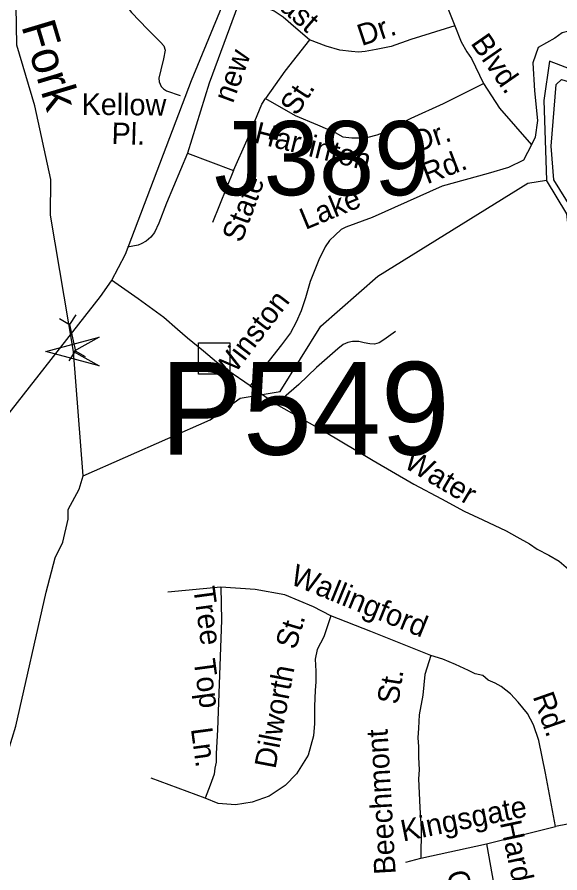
# Model space of a CAD drawing. Extents: x 1547597 to 1699558, y 810033 to 920809.
# Drawn here: x 1642216 to 1644617, y 860053 to 863835 of the extents above; entities that cross this region are included whole.
import ezdxf

# ---------------------------------------------------------------- set-up
doc = ezdxf.new("R2010")
doc.units = 0
for name, color, linetype in [('Exist Hydrographic Buffer Line', 7, 'Continuous'), ('Exist Hydrographic Creek Single Shore', 7, 'Continuous'), ('Exist Hydrographic Lake Shore', 7, 'Continuous'), ('Exist Road Non-System Structure Non-Sys Other CELL', 7, 'Continuous'), ('Exist Road Non-System Structure Non-Sys Other Number Label', 7, 'Continuous'), ('Exist Road Non-System Type 51', 7, 'Continuous'), ('Exist Road Non-System Type 51 Label', 7, 'Continuous'), ('Exist Road Primary US Divided Attributed', 7, 'Continuous'), ('Exist Road Secondary Structure Pipe Attributed CELL', 7, 'Continuous'), ('Exist Road Secondary Structure Pipe CELL', 7, 'Continuous'), ('Exist Road Secondary Structure Pipe Number Label', 7, 'Continuous'), ('Old_Level_32', 7, 'Continuous')]:
    doc.layers.add(name, color=color, linetype=linetype)

msp = doc.modelspace()

# ---------------------------------------------------------------- linework, layer by layer
at = {"layer": 'Exist Hydrographic Buffer Line'}
for points in [[(1644578.6, 863264.5), (1644600.2, 863537.3), (1644623.4, 863559.6), (1644890, 863478.1), (1645179.5, 863183.4), (1645248.2, 863021.4), (1645244.4, 862807)], [(1644668.8, 862987.9), (1644590.4, 863116.5), (1644578.6, 863264.5)]]:
    msp.add_lwpolyline(points, dxfattribs=at)
at = {"layer": 'Exist Hydrographic Creek Single Shore'}
for points in [[(1642509, 861807.9), (1642465, 862357), (1642364, 862959.7), (1642366, 863117.3), (1642295, 863443.7), (1642215, 863711.3), (1642211.7, 863884.2), (1642189.9, 863995.1), (1642095.9, 864153.1)], [(1642509, 861807.9), (1643069.4, 862056), (1643203.4, 862151.7), (1643380.1, 862180.8), (1643559.1, 862469.4), (1643811, 862690.7), (1644475.1, 863100.7), (1644558.1, 863115.4)], [(1641993.3, 860027.9), (1642012.3, 860063.8), (1642021.8, 860130.3), (1642096.3, 860331.1), (1642210.7, 860702.2), (1642344.2, 861294.2), (1642384.3, 861445.1), (1642419.1, 861514.7), (1642442.3, 861616), (1642442.3, 861659.3), (1642491, 861749.1), (1642509, 861807.9)]]:
    msp.add_lwpolyline(points, dxfattribs=at)
at = {"layer": 'Exist Hydrographic Lake Shore'}
for points in [[(1645266, 862365.7), (1645309.1, 862433.8), (1645536.1, 862586.8), (1645748.6, 862712), (1645635.8, 862972.3), (1645489, 862820.7), (1645439.5, 862805.3), (1645375.7, 862829.8), (1645321.8, 862888.8), (1645311.9, 863085.2), (1645233.4, 863198.2), (1644934.1, 863502.6), (1644571, 863640.2), (1644546.1, 863466.9), (1644558.1, 863115.4)], [(1645266, 862365.7), (1645150.1, 862358.2), (1645107, 862267.2), (1645039.1, 862209.5), (1644973, 862220.6), (1644940, 862277.1), (1644949, 862319.6), (1644743.1, 862504.3), (1644678.1, 862682.9), (1644648, 862965.9), (1644558.1, 863115.4)]]:
    msp.add_lwpolyline(points, dxfattribs=at)
at = {"layer": 'Exist Road Non-System Structure Non-Sys Other CELL'}
msp.add_lwpolyline([(1643018.1, 862395.8), (1643157.1, 862395.8), (1643157.1, 862256.7), (1643018.1, 862256.7)], close=True, dxfattribs=at)
at = {"layer": 'Exist Road Non-System Type 51'}
for p, q in [((1642969.3, 863234.5), (1643173.9, 863157.7)), ((1643173.9, 863157.7), (1643080.8, 862928.2)), ((1643247, 862205.2), (1643362.6, 862125)), ((1644292, 860181.3), (1644597.9, 860258.6)), ((1644001, 860118.9), (1644292, 860181.3)), ((1644292, 860181.3), (1644324.7, 860000)), ((1643935, 860101.4), (1644001, 860118.9))]:
    msp.add_line(p, q, dxfattribs=at)
for points in [[(1644163.9, 865799.6), (1644343.9, 865679), (1644487.2, 865578), (1644682.6, 865431.4), (1644777, 865268.5), (1644851.9, 865082.8), (1644965.8, 864848.2), (1645083, 864652.7), (1645167.7, 864535.4), (1645239.3, 864405.1), (1645281.5, 864287), (1645310.8, 864117.5), (1645288, 863977.4), (1645242.4, 863876.4), (1645167.6, 863814.5), (1645034.1, 863791.7), (1644851.8, 863785.2), (1644705.2, 863785.2), (1644627.1, 863765.7), (1644594.5, 863742.8)], [(1644078.1, 864346.7), (1644087.4, 864199.7), (1644090.7, 864076.6), (1644105.9, 863968.7), (1644114.3, 863913.1), (1644122.8, 863871), (1644151.4, 863797.1)], [(1642479.5, 864252.1), (1642532.6, 864147.8), (1642609.5, 864019.1), (1642664.7, 863932.6), (1642722, 863856.2), (1642793.3, 863781.5), (1642850.8, 863725.1), (1642864.7, 863709), (1642870.5, 863688.9), (1642864.1, 863651), (1642851.7, 863603), (1642843.4, 863565.1), (1642845.2, 863549.1), (1642853, 863529.1), (1642863, 863518.9), (1642876.8, 863508.8), (1642936.7, 863488.4)], [(1643206.2, 863923.7), (1643065.6, 863543.8), (1642969.3, 863234.5)], [(1643509.1, 863734.3), (1643448.7, 863785.8), (1643392.7, 863835.2), (1643352.4, 863862.1), (1643285.2, 863888.9), (1643206.2, 863923.7)], [(1644151.4, 863797.1), (1643957.1, 863736.5), (1643870, 863706.1), (1643804.8, 863691.7), (1643755.5, 863682.7), (1643726.4, 863680.5), (1643695.1, 863682.7), (1643643.5, 863689.5), (1643583.1, 863707.4), (1643509.1, 863734.3)], [(1644151.4, 863797.1), (1644180, 863726.3), (1644205.3, 863682.5), (1644225.5, 863652.1), (1644244.1, 863615.1), (1644260.9, 863578), (1644279.5, 863542.6)], [(1643509.1, 863734.3), (1643399.8, 863596), (1643315.3, 863475.2)], [(1644594.5, 863742.8), (1644520.3, 863701.5), (1644497.5, 863633.1), (1644504, 863509.3), (1644517, 863379), (1644507.3, 863304), (1644491, 863271.5)], [(1643315.3, 863475.2), (1643446.4, 863401), (1643544.6, 863359.6), (1643622.2, 863325.1), (1643656.7, 863306.3), (1643696.7, 863301.9), (1643730.7, 863301.6), (1643768.8, 863305.2), (1643808.2, 863314.8), (1643834.8, 863324.7), (1643959.3, 863389.1), (1644102.5, 863453.2), (1644279.5, 863542.6)], [(1644279.5, 863542.6), (1644350.2, 863433), (1644491, 863271.5)], [(1643173.9, 863157.7), (1643234.3, 863292.3), (1643298.1, 863451.1), (1643315.3, 863475.2)], [(1644491, 863271.5), (1644455.2, 863203), (1644390, 863170.5), (1644298.9, 863144.4), (1644096.7, 863088.6), (1643785.8, 862950.2), (1643670.3, 862906.7), (1643649.3, 862896.2), (1643622.3, 862872.2), (1643598.3, 862848.2), (1643578.8, 862819.6), (1643550.3, 862762.6), (1643512.8, 862666.5), (1643491.8, 862594.5), (1643472.3, 862537.4), (1643449.8, 862486.4), (1643425.8, 862439.9), (1643385.3, 862387.3), (1643331.3, 862318.3), (1643302, 862280.1), (1643247, 862205.2)], [(1642969.3, 863234.5), (1642876.5, 863012.7), (1642843.7, 862924.9), (1642823.5, 862883.1), (1642807.2, 862863.2), (1642787.1, 862845.4), (1642765, 862833.7), (1642750.9, 862827.8), (1642704.9, 862818.3)], [(1643247, 862205.2), (1643148.5, 862273.5), (1643097.9, 862311), (1643040.6, 862359.4), (1642970.1, 862416.7), (1642926.1, 862454.2), (1642864.4, 862507.1), (1642752.1, 862590.9), (1642633.1, 862672.4)], [(1643889.2, 862446.5), (1643838.8, 862408.9), (1643816.7, 862395.2), (1643796.6, 862389.4), (1643776.6, 862391.4), (1643750.7, 862395.7), (1643726.8, 862401.8), (1643698.8, 862402.2), (1643678.9, 862396.8), (1643658.7, 862388.4), (1643634.5, 862368.6), (1643541, 862287.1), (1643462.8, 862212), (1643362.6, 862125)], [(1643362.6, 862125), (1643575.4, 862003.2), (1643790.2, 861875.4), (1643971.1, 861771.9), (1644092.5, 861706.8), (1644194, 861652.1), (1644275.7, 861613.4), (1644379.1, 861564.5), (1644426.8, 861538.1), (1644482.6, 861507.6), (1644516.4, 861483.3), (1644568.2, 861457.9), (1644612.8, 861431.2), (1644654.3, 861395.5), (1644704.8, 861339), (1644758.3, 861276.6), (1644841.4, 861160.8), (1644888.9, 861077.5), (1644906.8, 861035.9), (1644924.6, 860991.4), (1644957.2, 860911.1), (1644984, 860792.3), (1645016.6, 860599.1), (1645070.1, 860353.7)], [(1643117.5, 861315.3), (1642882.8, 861294.5)], [(1643117.5, 861315.3), (1643120.4, 861169.7), (1643102.6, 860685.3), (1643096.7, 860581.3), (1643096.7, 860542.7), (1643090.7, 860515.9), (1643087.8, 860489.2), (1643069.9, 860441.6), (1643048.6, 860383.4)], [(1643603, 861188.7), (1643527.3, 861229.1), (1643399.6, 861282.6), (1643268.9, 861306.4), (1643117.5, 861315.3)], [(1643603, 861188.7), (1643573.3, 861096.6), (1643543.6, 861040.1), (1643534.7, 860998.5), (1643537.7, 860945), (1643537.7, 860897.5), (1643534.7, 860858.8), (1643531.7, 860790.5), (1643531.7, 860713.2), (1643526.7, 860659.7), (1643502.9, 860573.6), (1643452.5, 860490.4), (1643402, 860439.8), (1643330.7, 860392.3), (1643256.4, 860365.6), (1643182.2, 860353.7), (1643105, 860359.6), (1643048.6, 860383.4)], [(1644045.5, 861013.4), (1643781.2, 861120.3), (1643603, 861188.7)], [(1644045.5, 861013.4), (1644018.8, 860930.2), (1644009.9, 860838), (1643995, 860751.9), (1643992.1, 860692.4)], [(1644597.9, 860258.6), (1644553.4, 860493.3), (1644523.7, 860638.9), (1644499.9, 860707.3), (1644473.2, 860757.8), (1644431.6, 860808.3), (1644398.9, 860844), (1644357.4, 860876.7), (1644330.6, 860891.5), (1644299.5, 860905.4), (1644275.7, 860925.4), (1644241.5, 860933.1), (1644211.8, 860948), (1644155.4, 860974.7), (1644099, 860998.5), (1644045.5, 861013.4)], [(1643992.1, 860692.4), (1643989.1, 860650.8), (1643992.1, 860612.2), (1643992.1, 860564.7), (1643995, 860508.2), (1643992.1, 860469.6), (1643998, 860341.8), (1644003.9, 860246.7), (1644001, 860118.9)], [(1643048.6, 860383.4), (1642808.6, 860471.3)], [(1645070.1, 860353.7), (1644764.2, 860291.3), (1644597.9, 860258.6)]]:
    msp.add_lwpolyline(points, dxfattribs=at)
at = {"layer": 'Exist Road Primary US Divided Attributed'}
msp.add_lwpolyline([(1640278.9, 859624.3), (1640989.9, 860535.2), (1642120.6, 862009.9), (1642584.8, 862600.2), (1642634.1, 862669.3), (1642695.8, 862787.8), (1642987.2, 863555.4), (1643150.7, 863953.5), (1643644.2, 865263.3), (1643777.8, 865589.7), (1643881.5, 865871.4), (1643958, 866043.8), (1644045.6, 866226.9), (1644171.8, 866437.6), (1644300.2, 866668.3), (1644323.2, 866712), (1644363.5, 866816.8), (1644386.6, 866876.6), (1644396.1, 866923.4), (1644449.4, 867073.9), (1644479, 867152.1), (1644549.2, 867303.7), (1644613.1, 867440), (1644747.6, 867730.8)], dxfattribs=at)
at = {"layer": 'Exist Road Secondary Structure Pipe Attributed CELL'}
msp.add_lwpolyline([(1642578.6, 862293.9), (1642343.1, 862357), (1642578.6, 862420.1), (1642465, 862357)], close=True, dxfattribs=at)
at = {"layer": 'Exist Road Secondary Structure Pipe CELL'}
for p, q in [((1642475.4, 862519.4), (1642447.4, 862477)), ((1642403.6, 862502.7), (1642447.4, 862477)), ((1642447.4, 862477), (1642474.7, 862359.2)), ((1642446.7, 862316.9), (1642474.7, 862359.2)), ((1642518.5, 862333.5), (1642474.7, 862359.2))]:
    msp.add_line(p, q, dxfattribs=at)

# ---------------------------------------------------------------- texts
at = {"layer": 'Exist Road Non-System Structure Non-Sys Other Number Label'}
msp.add_text('J389', height=328.08, dxfattribs=at).set_placement((1643087.6, 863048))
at = {"layer": 'Exist Road Non-System Type 51 Label'}
for s, rotation, p in [('East', 319.1143, (1643307.3, 863928.8)), ('Dr.', 18.445, (1643739.8, 863706.7)), ('Blvd.', 304.7465, (1644219.2, 863720.1)), ('new', 69.7897, (1643170.4, 863450.9)), ('St.', 57.0568, (1643452.6, 863394.8)), ('Kellow', 359.4822, (1642501.2, 863403.5)), ('Pl.', 358.3044, (1642632.8, 863275)), ('Harrinton', 345.9196, (1643260.5, 863282.1)), ('Dr.', 18.4217, (1643982.8, 863236.8)), ('Rd.', 21.0648, (1644029.3, 863096)), ('State', 69.563, (1643208.4, 862834.4)), ('Lake', 22.5351, (1643491, 862894.3)), ('Winston', 52.71, (1643148.4, 862215.6)), ('Water', 329.2334, (1643920.7, 861848.7)), ('Wallingford', 337.813, (1643418.2, 861332.1)), ('Tree', 277.6787, (1642995.1, 861313.1)), ('St.', 73.3008, (1643447.5, 861036.1)), ('Top', 277.6787, (1642996.6, 860993.4)), ('Dilworth', 79.2778, (1643358.4, 860510)), ('St.', 81.0173, (1643901.4, 860794.2)), ('Rd.', 289.3638, (1644495.7, 860833)), ('Ln.', 277.6787, (1642984.6, 860690.3)), ('Beechmont', 93.2351, (1643890.7, 860048.6)), ('Kingsgate', 11.4189, (1643923.1, 860191.3)), ('Hardwick', 282.0244, (1644351, 860275.4)), ('Ct.', 282.0244, (1644115.6, 860054.7))]:
    msp.add_text(s, height=95, rotation=rotation, dxfattribs=at).set_placement(p)
at = {"layer": 'Exist Road Secondary Structure Pipe Number Label'}
msp.add_text('P549', height=410.1, dxfattribs=at).set_placement((1642849, 861901.4))
at = {"layer": 'Old_Level_32'}
msp.add_text('Fork', height=150, rotation=286.659, dxfattribs=at).set_placement((1642234.1, 863796))

doc.saveas('drawing.dxf')
